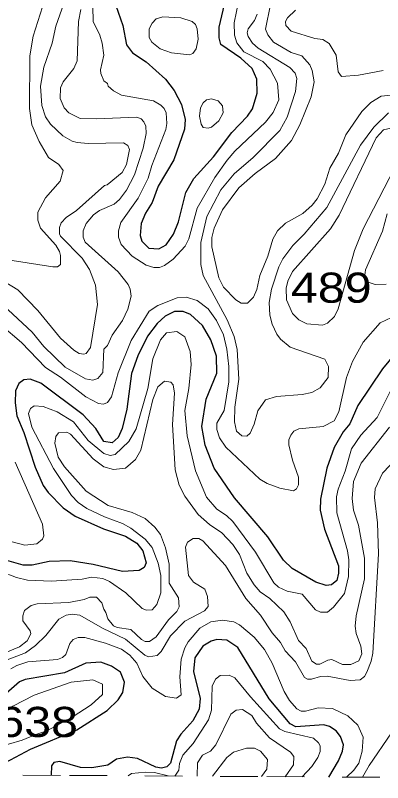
# Model space of a CAD drawing. Extents: x 577 to 602.9, y 7483.8 to 7511.6.
# Drawn here: x 591.008 to 591.983, y 7483.83 to 7485.866 of the extents above; entities that cross this region are included whole.
import ezdxf
from ezdxf.enums import TextEntityAlignment as Align

# ---------------------------------------------------------------- set-up
doc = ezdxf.new("R2010")
doc.units = 0
doc.header["$LTSCALE"] = 0.032
doc.linetypes.add('SHORT_DASHED', pattern=[2.7, 1.5, -1.2])
for name, color, linetype, lineweight in [('1', 7, 'Continuous', 25), ('2', 7, 'Continuous', 13), ('62', 7, 'SHORT_DASHED', 13)]:
    doc.layers.add(name, color=color, linetype=linetype, lineweight=lineweight)
doc.layers.add('61', color=7, linetype='Continuous')

msp = doc.modelspace()

# ---------------------------------------------------------------- linework, layer by layer
at = {"layer": '1'}
for points in [[(591.2681, 7485.9108), (591.2935, 7485.8393), (591.3031, 7485.7884), (591.319, 7485.7669), (591.3553, 7485.7428), (591.4065, 7485.6969), (591.4295, 7485.6667), (591.4494, 7485.6294), (591.4589, 7485.5896), (591.4566, 7485.5641), (591.4287, 7485.483), (591.3874, 7485.4131), (591.3707, 7485.3693), (591.3532, 7485.3415), (591.3421, 7485.3137), (591.3389, 7485.2819), (591.3436, 7485.2668), (591.3627, 7485.2485), (591.389, 7485.2469), (591.408, 7485.2572), (591.4279, 7485.2858), (591.4407, 7485.3184), (591.4605, 7485.3964), (591.482, 7485.4329), (591.5337, 7485.491), (591.583, 7485.5554), (591.6243, 7485.5983), (591.6371, 7485.6182), (591.6498, 7485.6596), (591.649, 7485.6969), (591.6363, 7485.7256), (591.6068, 7485.7526), (591.5536, 7485.7892), (591.5488, 7485.8067), (591.5488, 7485.8353), (591.5703, 7485.926)], [(591.5416, 7484.9614), (591.5265, 7485.0051), (591.5051, 7485.0433), (591.4725, 7485.0719), (591.4534, 7485.0799), (591.4303, 7485.0799), (591.4057, 7485.068), (591.3842, 7485.0481), (591.3587, 7485.0147), (591.3333, 7484.9622), (591.3166, 7484.9153), (591.3039, 7484.8207), (591.2912, 7484.7698), (591.2808, 7484.7459), (591.2649, 7484.7316), (591.2427, 7484.7348), (591.222, 7484.7698), (591.1878, 7484.8056), (591.0757, 7484.8898), (591.047, 7484.9002), (591.0303, 7484.8986), (591.0176, 7484.889), (591.0081, 7484.8692), (591.0073, 7484.8374), (591.0121, 7484.8032), (591.0303, 7484.7594), (591.0606, 7484.6672), (591.082, 7484.6187), (591.0948, 7484.5996), (591.1353, 7484.559), (591.1671, 7484.5368), (591.2419, 7484.5034), (591.2999, 7484.4835), (591.3301, 7484.4652), (591.346, 7484.4445), (591.3548, 7484.4135), (591.35, 7484.4008), (591.3365, 7484.3929), (591.292, 7484.3897), (591.2148, 7484.4088), (591.1536, 7484.4183), (591.0979, 7484.4167), (591.0526, 7484.4072), (591.0288, 7484.4072), (590.9795, 7484.4207)], [(592.0283, 7484.9837), (591.9822, 7484.928), (591.917, 7484.831), (591.8955, 7484.7817), (591.878, 7484.761), (591.8541, 7484.7189), (591.8351, 7484.6648), (591.8176, 7484.5821), (591.8168, 7484.5527), (591.8287, 7484.5026), (591.8653, 7484.4048), (591.8661, 7484.3857), (591.8613, 7484.3666), (591.847, 7484.3547), (591.8327, 7484.3531), (591.8056, 7484.3618), (591.7428, 7484.3984), (591.7198, 7484.4199), (591.6784, 7484.4819), (591.5893, 7484.5853), (591.5353, 7484.6648), (591.5114, 7484.7252), (591.5027, 7484.7753), (591.5146, 7484.8477), (591.5432, 7484.9169), (591.5416, 7484.9614)], [(591.8403, 7483.8446), (591.8655, 7483.8872), (591.8761, 7483.9129), (591.879, 7483.9298), (591.8708, 7483.9523), (591.8597, 7483.9674), (591.8422, 7483.9786), (591.8271, 7483.9833), (591.7524, 7483.9778), (591.7373, 7483.9857), (591.6816, 7484.0525), (591.5981, 7484.1885), (591.5695, 7484.2076), (591.5432, 7484.21), (591.5281, 7484.2052), (591.5059, 7484.1917), (591.4844, 7484.1607), (591.4804, 7484.1249), (591.4987, 7484.0533), (591.4955, 7484.0247), (591.4788, 7483.9937), (591.447, 7483.9579), (591.4359, 7483.9404), (591.42, 7483.8816), (591.4104, 7483.872), (591.3961, 7483.868), (591.381, 7483.8704), (591.3325, 7483.8935), (591.3055, 7483.8975), (591.2761, 7483.8919), (591.253, 7483.876), (591.2108, 7483.8688), (591.1806, 7483.8696), (591.1263, 7483.8861), (591.1103, 7483.8831), (591.104, 7483.8739), (591.1032, 7483.8491)], [(590.9685, 7483.8762), (591.0483, 7483.9186), (591.1711, 7483.9698), (591.2514, 7484.0215), (591.2808, 7484.0493), (591.2935, 7484.0692), (591.2975, 7484.0963), (591.2872, 7484.1225), (591.2633, 7484.1392), (591.2347, 7484.1495), (591.1949, 7484.1464), (591.1385, 7484.1209), (591.0342, 7484.1036), (591.0193, 7484.0972), (590.9486, 7484.0364)]]:
    msp.add_lwpolyline(points, dxfattribs=at)
at = {"layer": '2'}
for points in [[(590.9787, 7485.1602), (591.0144, 7485.1379), (591.0677, 7485.0831), (591.1281, 7485.0091), (591.1631, 7484.9773), (591.1774, 7484.9686), (591.1894, 7484.967), (591.1957, 7484.9686), (591.2077, 7484.9845), (591.226, 7485.099), (591.2204, 7485.1499), (591.2045, 7485.192), (591.1854, 7485.2222), (591.1281, 7485.2803), (591.125, 7485.2866), (591.125, 7485.3033), (591.1297, 7485.3153), (591.1425, 7485.3296), (591.1703, 7485.3487), (591.2442, 7485.4147), (591.2514, 7485.4162), (591.2912, 7485.4496), (591.3031, 7485.4703), (591.311, 7485.5101), (591.3063, 7485.5212), (591.2951, 7485.5276), (591.2013, 7485.526), (591.1719, 7485.5292), (591.1584, 7485.5323), (591.1337, 7485.5467), (591.1011, 7485.5777), (591.0884, 7485.5968), (591.0781, 7485.627), (591.0749, 7485.6779), (591.0836, 7485.7288), (591.1059, 7485.7924), (591.1154, 7485.8377), (591.1472, 7485.9291)], [(591.214, 7485.8894), (591.2148, 7485.8504), (591.2323, 7485.8138), (591.2387, 7485.7924), (591.2427, 7485.7606), (591.2339, 7485.7216), (591.2347, 7485.7121), (591.2427, 7485.6922), (591.2522, 7485.6858), (591.2546, 7485.6787), (591.2681, 7485.6659), (591.2896, 7485.6548), (591.3747, 7485.6397), (591.3945, 7485.6278), (591.4033, 7485.619), (591.408, 7485.6071), (591.4104, 7485.5793), (591.4073, 7485.5634), (591.3699, 7485.4679), (591.3603, 7485.4337), (591.3341, 7485.3813), (591.288, 7485.3161), (591.2816, 7485.2946), (591.2816, 7485.2771), (591.2888, 7485.258), (591.3182, 7485.227), (591.3556, 7485.2031), (591.3754, 7485.1968), (591.3906, 7485.1968), (591.4041, 7485.2023), (591.4271, 7485.219), (591.4589, 7485.2532), (591.4685, 7485.2731), (591.4907, 7485.3542), (591.5377, 7485.4361), (591.5703, 7485.4815), (591.5909, 7485.5061), (591.672, 7485.5832), (591.6927, 7485.6087), (591.707, 7485.6421), (591.7039, 7485.6866), (591.684, 7485.7232), (591.6649, 7485.7439), (591.6148, 7485.7693), (591.5957, 7485.7932), (591.5893, 7485.8138), (591.5886, 7485.8464), (591.6013, 7485.9077)], [(591.6848, 7485.8949), (591.672, 7485.8297), (591.6784, 7485.8146), (591.6935, 7485.7947), (591.7404, 7485.7677), (591.7683, 7485.759), (591.7897, 7485.7351)], [(590.9993, 7485.2159), (591.1075, 7485.1984), (591.1194, 7485.1984), (591.1274, 7485.2047), (591.1281, 7485.2286), (591.125, 7485.2397), (591.1154, 7485.2564), (591.0749, 7485.3017), (591.0677, 7485.3224), (591.0677, 7485.3439), (591.0884, 7485.3821), (591.1266, 7485.4258), (591.1345, 7485.4544), (591.1234, 7485.4703), (591.0963, 7485.4886), (591.0709, 7485.5315), (591.0518, 7485.5761), (591.0454, 7485.619), (591.0462, 7485.759), (591.055, 7485.8107), (591.0804, 7485.8886)], [(591.1822, 7485.8822), (591.1759, 7485.8496), (591.1719, 7485.7454), (591.1631, 7485.7256), (591.1345, 7485.6898), (591.1281, 7485.6739), (591.1266, 7485.6453), (591.1377, 7485.6206), (591.1496, 7485.6071), (591.1798, 7485.5928), (591.2228, 7485.5912), (591.3301, 7485.596), (591.3421, 7485.5912), (591.3492, 7485.584), (591.354, 7485.5721), (591.3556, 7485.553), (591.3476, 7485.5141), (591.3238, 7485.4433), (591.3031, 7485.4027), (591.284, 7485.3773), (591.2705, 7485.3654), (591.2315, 7485.3479), (591.2156, 7485.3367), (591.1957, 7485.3137), (591.1878, 7485.2946), (591.1878, 7485.2779), (591.1934, 7485.2644), (591.2808, 7485.1856), (591.3071, 7485.1515), (591.3126, 7485.1395), (591.315, 7485.1212), (591.3063, 7485.0862), (591.2927, 7485.056), (591.2649, 7485.0171), (591.2522, 7484.99), (591.2427, 7484.9805), (591.2403, 7484.9185), (591.2267, 7484.9026), (591.2132, 7484.8978), (591.1941, 7484.9018)], [(591.7516, 7485.8798), (591.7301, 7485.86), (591.7253, 7485.8496), (591.7261, 7485.8393), (591.7404, 7485.8242), (591.8033, 7485.8051), (591.8239, 7485.8019), (591.8406, 7485.7916), (591.8597, 7485.7606), (591.8645, 7485.716), (591.874, 7485.7041), (591.9186, 7485.7073), (591.9846, 7485.72)], [(591.6832, 7485.0703), (591.6895, 7485.0465), (591.7023, 7485.0202), (591.7118, 7485.0067), (591.7373, 7484.9853), (591.8295, 7484.9535), (591.839, 7484.9344), (591.8382, 7484.9049), (591.8168, 7484.8779), (591.7953, 7484.8652), (591.7691, 7484.8596), (591.7015, 7484.8549), (591.672, 7484.8453), (591.6514, 7484.8167), (591.6418, 7484.7809), (591.6315, 7484.757), (591.6227, 7484.7491), (591.6092, 7484.7499), (591.5949, 7484.7626), (591.5901, 7484.7873), (591.5909, 7484.8262), (591.6013, 7484.9002), (591.5965, 7484.9797), (591.5886, 7485.0139), (591.5703, 7485.0584), (591.5067, 7485.1761), (591.5003, 7485.2047), (591.5003, 7485.2636), (591.5162, 7485.3328), (591.5536, 7485.4035), (591.5886, 7485.4457), (591.6394, 7485.4894), (591.7102, 7485.5602), (591.7293, 7485.596), (591.7516, 7485.6643), (591.7547, 7485.6985), (591.7508, 7485.7128), (591.7365, 7485.728), (591.6522, 7485.7788), (591.6371, 7485.7924), (591.6259, 7485.8099), (591.6235, 7485.8202), (591.6259, 7485.8305), (591.6426, 7485.8528), (591.6498, 7485.8695)], [(591.7897, 7485.7351), (591.7961, 7485.72), (591.8009, 7485.6898), (591.7929, 7485.65), (591.7635, 7485.5761), (591.7412, 7485.5339), (591.6983, 7485.4862), (591.6442, 7485.4465), (591.6013, 7485.4083), (591.5575, 7485.3502), (591.5353, 7485.3017), (591.5297, 7485.2763), (591.5297, 7485.2516), (591.548, 7485.1697), (591.5607, 7485.1451), (591.5933, 7485.1109), (591.6076, 7485.1022), (591.6243, 7485.1022), (591.6402, 7485.1181), (591.649, 7485.1387), (591.6569, 7485.1761), (591.6784, 7485.227), (591.6911, 7485.2723), (591.7039, 7485.2946), (591.7253, 7485.3145), (591.7714, 7485.3399), (591.7961, 7485.3622), (591.8088, 7485.3789), (591.8295, 7485.4178), (591.843, 7485.4608), (591.8653, 7485.5005), (591.8852, 7485.549), (591.9273, 7485.6111), (591.9512, 7485.6349), (591.979, 7485.6516), (592.041, 7485.658)], [(591.9989, 7485.6071), (591.9591, 7485.5697), (591.9241, 7485.522), (591.8351, 7485.3566), (591.7746, 7485.2858), (591.7444, 7485.2556), (591.7182, 7485.2198), (591.707, 7485.1984), (591.688, 7485.1395), (591.6816, 7485.1037), (591.6832, 7485.0703)], [(591.9925, 7485.153), (591.9631, 7485.1515), (591.9416, 7485.1586), (591.9345, 7485.1697), (591.9376, 7485.1912), (591.9822, 7485.2938), (591.9949, 7485.3391)], [(591.9313, 7484.9988), (591.9026, 7484.9479), (591.8867, 7484.9049), (591.8669, 7484.8143), (591.8541, 7484.7904), (591.8247, 7484.7753), (591.7603, 7484.769), (591.7468, 7484.7626), (591.7388, 7484.7523), (591.7341, 7484.7396), (591.7341, 7484.726), (591.7436, 7484.6855), (591.7595, 7484.6409), (591.7595, 7484.6203), (591.754, 7484.6091), (591.746, 7484.6044), (591.7102, 7484.6115), (591.6768, 7484.6235), (591.6569, 7484.6354), (591.5671, 7484.7197), (591.5496, 7484.7451), (591.5432, 7484.7674), (591.5432, 7484.7841), (591.5623, 7484.8175), (591.575, 7484.8938), (591.575, 7484.9344), (591.5695, 7484.9805), (591.5607, 7485.0179), (591.5416, 7485.056), (591.5202, 7485.087), (591.4907, 7485.1093), (591.4613, 7485.1181), (591.4375, 7485.1165), (591.3858, 7485.0958), (591.3635, 7485.0807), (591.3158, 7485.0035), (591.2808, 7484.9177), (591.2633, 7484.8533), (591.2522, 7484.8389), (591.2419, 7484.8342), (591.2291, 7484.8358), (591.1949, 7484.8533), (591.1281, 7484.9057), (591.0876, 7484.9312), (591.024, 7484.998), (590.9699, 7485.0441)], [(591.1941, 7484.9018), (591.1401, 7484.9328), (591.0836, 7484.9876), (591.0526, 7485.025), (590.9755, 7485.0966)], [(592.0068, 7485.064), (591.9766, 7485.0505), (591.9313, 7484.9988)], [(592.0044, 7484.8716), (591.9686, 7484.7992), (591.9249, 7484.7523), (591.9003, 7484.7157), (591.8836, 7484.6561), (591.8645, 7484.6083), (591.8605, 7484.5885), (591.8613, 7484.5455), (591.8899, 7484.4445), (591.8931, 7484.4207), (591.8923, 7484.377), (591.882, 7484.3316), (591.8526, 7484.295), (591.8366, 7484.2823), (591.8176, 7484.2823), (591.8048, 7484.2887), (591.7691, 7484.33), (591.7293, 7484.338), (591.7062, 7484.3483), (591.6943, 7484.3603), (591.645, 7484.4414), (591.5854, 7484.5225), (591.5687, 7484.5384), (591.5424, 7484.5559), (591.5154, 7484.5877), (591.486, 7484.6576), (591.4637, 7484.7499), (591.4581, 7484.8175), (591.4685, 7484.8755), (591.4748, 7484.9391), (591.4717, 7484.9741), (591.4581, 7485.0131), (591.4367, 7485.0274), (591.4096, 7485.0234), (591.3929, 7485.0051), (591.3731, 7484.9542), (591.3595, 7484.8755), (591.3285, 7484.769), (591.3094, 7484.7348), (591.2729, 7484.7006), (591.2594, 7484.6982), (591.2427, 7484.703), (591.2013, 7484.738), (591.1623, 7484.7873), (591.1186, 7484.8135), (591.082, 7484.8278), (591.0582, 7484.8294), (591.0486, 7484.823), (591.0431, 7484.8095), (591.0518, 7484.7729), (591.1091, 7484.6632), (591.1568, 7484.5916), (591.1743, 7484.5734), (591.1981, 7484.5575), (591.2442, 7484.5352)], [(592.0013, 7484.7729), (591.9257, 7484.6775), (591.9058, 7484.629), (591.9019, 7484.5837), (591.9058, 7484.5527), (591.9186, 7484.5129), (591.9345, 7484.4255), (591.9345, 7484.3706), (591.9122, 7484.2728), (591.9098, 7484.245), (591.9122, 7484.2251), (591.9249, 7484.1917), (591.9273, 7484.1718), (591.9193, 7484.1527), (591.8987, 7484.1432), (591.8764, 7484.1432), (591.8478, 7484.1567), (591.8374, 7484.1551), (591.816, 7484.144), (591.8072, 7484.144), (591.7953, 7484.1519), (591.7802, 7484.1861), (591.7595, 7484.2068), (591.7373, 7484.2561), (591.7206, 7484.2831), (591.6832, 7484.3181), (591.6577, 7484.3364), (591.6418, 7484.3547), (591.6227, 7484.3857), (591.6029, 7484.435), (591.5854, 7484.462), (591.556, 7484.4923), (591.5234, 7484.5145), (591.4931, 7484.5416), (591.4574, 7484.5901), (591.443, 7484.6195), (591.4319, 7484.66), (591.4255, 7484.7801), (591.4303, 7484.8636), (591.4271, 7484.8859), (591.4208, 7484.893), (591.4041, 7484.8954), (591.3858, 7484.8803), (591.3731, 7484.8469), (591.3413, 7484.7125), (591.3269, 7484.6871), (591.2999, 7484.664), (591.2689, 7484.6608), (591.2427, 7484.668), (591.2148, 7484.6895), (591.1544, 7484.7547), (591.1448, 7484.7602), (591.1226, 7484.7578), (591.1154, 7484.7483), (591.113, 7484.7308), (591.1218, 7484.6934), (591.1385, 7484.668), (591.1957, 7484.6036), (591.2546, 7484.5654), (591.3182, 7484.5463), (591.3524, 7484.5304), (591.3778, 7484.5074), (591.3929, 7484.4883), (591.4065, 7484.4533), (591.416, 7484.4096), (591.416, 7484.3587), (591.4414, 7484.3205), (591.443, 7484.2966), (591.4367, 7484.2839), (591.4144, 7484.2617), (591.3818, 7484.2171), (591.3643, 7484.2044), (591.3524, 7484.2044)], [(592.0577, 7484.73), (591.9822, 7484.6513), (591.9631, 7484.6091), (591.9615, 7484.5869), (591.9694, 7484.5193), (591.9718, 7484.4374), (591.9567, 7484.1734), (591.9527, 7484.1519), (591.9408, 7484.1233), (591.9345, 7484.1114), (591.9233, 7484.1026), (591.8971, 7484.101), (591.8359, 7484.1122), (591.8176, 7484.1114), (591.7945, 7484.1042), (591.7834, 7484.1042), (591.7754, 7484.109), (591.7516, 7484.1503), (591.7245, 7484.1797), (591.7118, 7484.202), (591.6895, 7484.2275), (591.6585, 7484.2744), (591.6196, 7484.3181), (591.5655, 7484.4056), (591.5059, 7484.4716), (591.4947, 7484.4779), (591.4796, 7484.4779), (591.4645, 7484.4676), (591.4597, 7484.4549), (591.4677, 7484.3793), (591.4804, 7484.3618), (591.5106, 7484.3428), (591.5178, 7484.3237), (591.5202, 7484.2974), (591.5098, 7484.2855), (591.4581, 7484.2585), (591.42, 7484.2195), (591.3953, 7484.1774), (591.3842, 7484.167), (591.3611, 7484.1638), (591.3516, 7484.1678), (591.2999, 7484.2108), (591.2395, 7484.2394), (591.179, 7484.2744), (591.1592, 7484.2768), (591.1425, 7484.2744), (591.1234, 7484.2632), (591.0892, 7484.2203), (591.0614, 7484.1933), (591.0351, 7484.1742), (590.9389, 7484.1376)], [(591.0073, 7484.6799), (591.0804, 7484.5153), (591.0836, 7484.4851), (591.0796, 7484.4756), (591.0653, 7484.4636), (591.0327, 7484.4604), (590.9993, 7484.4692)], [(591.2442, 7484.5352), (591.292, 7484.5177), (591.3142, 7484.505), (591.3524, 7484.4763), (591.3707, 7484.4541), (591.3874, 7484.4119), (591.3937, 7484.3793), (591.3937, 7484.3332), (591.3834, 7484.3022), (591.3715, 7484.2887), (591.3564, 7484.2871), (591.3444, 7484.2919), (591.3015, 7484.3332), (591.2578, 7484.3634), (591.2403, 7484.3714), (591.2101, 7484.3746), (591.1854, 7484.3698), (591.1035, 7484.3642), (591.0399, 7484.3674), (591.0113, 7484.3738), (590.9691, 7484.3905)], [(591.3524, 7484.2044), (591.3428, 7484.2092), (591.3142, 7484.2362), (591.2784, 7484.241), (591.2689, 7484.2457), (591.2538, 7484.2648), (591.2484, 7484.281), (591.2427, 7484.2903), (591.2379, 7484.307), (591.2236, 7484.3221), (591.2053, 7484.3221), (591.1902, 7484.3157), (591.1496, 7484.3078), (591.0661, 7484.3046), (591.0502, 7484.2998), (591.0319, 7484.2863), (591.028, 7484.2728), (591.028, 7484.2593), (591.047, 7484.233), (591.0494, 7484.2243), (591.0391, 7484.206), (591.0192, 7484.1901), (590.9787, 7484.1734)], [(590.9961, 7484.132), (591.0121, 7484.1408), (591.0415, 7484.1503), (591.1202, 7484.1567), (591.1329, 7484.1615), (591.1417, 7484.1702), (591.1528, 7484.1988), (591.1615, 7484.2092), (591.1751, 7484.2147), (591.1926, 7484.2147), (591.2474, 7484.1996), (591.2896, 7484.1837), (591.3118, 7484.1678), (591.3301, 7484.1464), (591.346, 7484.1114), (591.3707, 7484.0804), (591.4065, 7484.0581), (591.4359, 7484.0541), (591.4478, 7484.0629), (591.4446, 7484.1106), (591.4478, 7484.1575), (591.4574, 7484.1877), (591.4669, 7484.2036), (591.4979, 7484.2394), (591.5265, 7484.2569), (591.5575, 7484.2609), (591.5878, 7484.2569), (591.6029, 7484.2489), (591.6418, 7484.2155), (591.6689, 7484.1829), (591.6895, 7484.1471), (591.7213, 7484.0716), (591.7357, 7484.0477), (591.7547, 7484.0255), (591.7667, 7484.0191), (591.7778, 7484.0191), (591.812, 7484.0279), (591.8502, 7484.0263), (591.8907, 7484.0072), (591.917, 7483.9825), (591.9313, 7483.9507), (591.929, 7483.9134), (591.9195, 7483.8817), (591.9064, 7483.8627), (591.8866, 7483.8443)], [(591.4315, 7483.8471), (591.4416, 7483.8624), (591.4433, 7483.8801), (591.4526, 7483.9022), (591.4796, 7483.9332), (591.521, 7483.9961), (591.5289, 7484.0223), (591.5305, 7484.0859), (591.5393, 7484.1042), (591.552, 7484.1137), (591.5758, 7484.1145), (591.5909, 7484.1082), (591.6323, 7484.0573), (591.7094, 7483.9722), (591.7229, 7483.9651), (591.7993, 7483.9476), (591.8128, 7483.9356), (591.8168, 7483.9269), (591.8171, 7483.912), (591.8112, 7483.896), (591.7952, 7483.8729), (591.7695, 7483.845)], [(591.4909, 7483.8468), (591.4913, 7483.8822), (591.5051, 7483.9022), (591.5257, 7483.9134), (591.54, 7483.9301), (591.5798, 7484.0112), (591.5941, 7484.0223), (591.6108, 7484.0239), (591.6355, 7484.008), (591.6482, 7483.9873), (591.6824, 7483.9484), (591.7383, 7483.9108), (591.7471, 7483.8986), (591.7463, 7483.8771), (591.724, 7483.8453)], [(591.9292, 7483.8441), (591.9472, 7483.8752), (592.0068, 7483.9619)], [(591.5313, 7483.8465), (591.5695, 7483.8967), (591.587, 7483.9102), (591.6212, 7483.9213), (591.6426, 7483.9213), (591.6587, 7483.9134), (591.6771, 7483.891), (591.6759, 7483.8653), (591.6611, 7483.8457)], [(591.414, 7483.8473), (591.3772, 7483.8565), (591.3532, 7483.8574), (591.3165, 7483.854), (591.3076, 7483.8479)]]:
    msp.add_lwpolyline(points, dxfattribs=at)
for points in [[(591.447, 7485.86), (591.4772, 7485.8504), (591.486, 7485.8417), (591.4907, 7485.8305), (591.4931, 7485.8035), (591.4876, 7485.7773), (591.4788, 7485.7653), (591.4701, 7485.7614), (591.4224, 7485.7669), (591.3921, 7485.7773), (591.3699, 7485.7955), (591.3635, 7485.8075), (591.3635, 7485.8305), (591.3707, 7485.8456), (591.3818, 7485.8568), (591.3993, 7485.8623)], [(591.5464, 7485.6397), (591.5575, 7485.6262), (591.5599, 7485.6071), (591.548, 7485.5864), (591.5289, 7485.5697), (591.5202, 7485.5665), (591.5067, 7485.5689), (591.5011, 7485.5777), (591.4971, 7485.5983), (591.4995, 7485.6206), (591.5067, 7485.6341), (591.5154, 7485.6421), (591.5289, 7485.6445)], [(591.7435, 7485.1863), (591.8446, 7485.2994), (591.8677, 7485.3359), (591.9655, 7485.5411), (591.9853, 7485.5626), (592.0044, 7485.5665), (592.0227, 7485.5602), (592.0346, 7485.5459), (592.0346, 7485.5236), (592.0267, 7485.4926), (592.014, 7485.4608), (591.9313, 7485.2994), (591.9082, 7485.2421), (591.8645, 7485.087), (591.8549, 7485.0672), (591.8366, 7485.0489), (591.8231, 7485.0441), (591.7818, 7485.0473), (591.7603, 7485.0584), (591.7436, 7485.0751), (591.7277, 7485.1109), (591.7269, 7485.1419), (591.7309, 7485.161)], [(591.0621, 7483.9571), (591.0916, 7483.9674), (591.1584, 7484.0032), (591.2093, 7484.0358), (591.2395, 7484.0637), (591.2395, 7484.0907), (591.214, 7484.1026), (591.156, 7484.0963), (591.058, 7484.0621), (591.0016, 7484.0326), (590.9588, 7484.0032), (590.7989, 7483.934), (590.7719, 7483.9181), (590.7648, 7483.907), (590.7679, 7483.8871), (590.7822, 7483.872), (590.8061, 7483.8649), (590.8498, 7483.8625), (590.8665, 7483.8672), (590.9898, 7483.9317), (591.0264, 7483.942)]]:
    msp.add_lwpolyline(points, close=True, dxfattribs=at)
at = {"layer": '62'}
msp.add_lwpolyline([(587.4843, 7483.8703), (588.0082, 7483.8673), (588.532, 7483.8643), (589.0559, 7483.8612), (589.5798, 7483.8581), (590.1037, 7483.855), (590.6276, 7483.8519), (591.1515, 7483.8488), (591.6754, 7483.8456), (592.1993, 7483.8425), (592.7232, 7483.8393), (593.247, 7483.8361), (593.7709, 7483.8329), (594.2948, 7483.8296)], dxfattribs=at)

# ---------------------------------------------------------------- texts
at = {"layer": '61', "width": 1.2}
for s, p in [('489', (591.8465, 7485.1035)), ('638', (591.0671, 7483.9508))]:
    msp.add_text(s, height=0.08, dxfattribs=at).set_placement(p, align=Align.CENTER)

doc.saveas('drawing.dxf')
